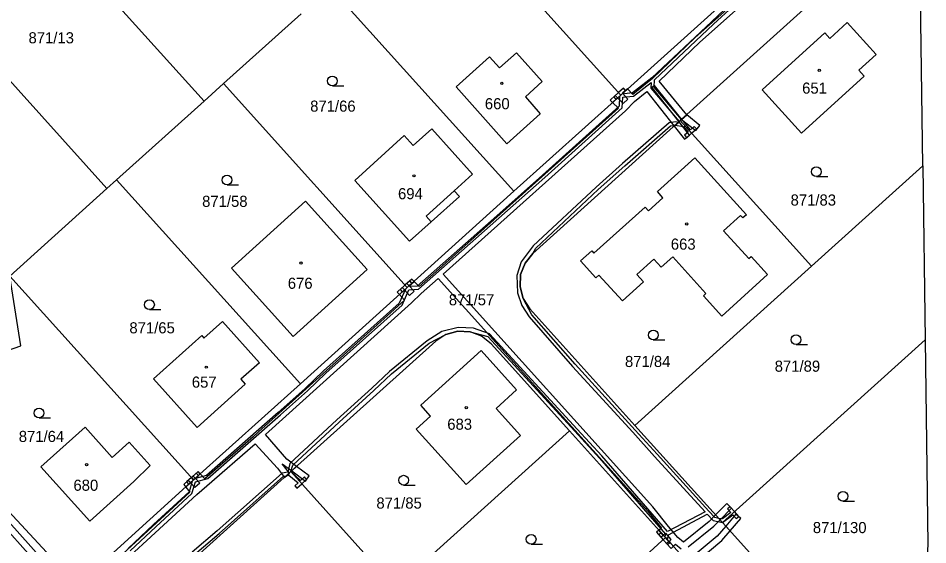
# Model space of a CAD drawing. Extents: x -776734 to -748832, y -1118122 to -976986.
# Drawn here: x -752642.5 to -752503.2, y -1114822 to -1114741.4 of the extents above; entities that cross this region are included whole.
import ezdxf

# ---------------------------------------------------------------- set-up
doc = ezdxf.new("R2010")
doc.units = 0
for name, color, linetype in [('KM_Hranice parcel', 7, 'Continuous'), ('KM_Parcelní čísla', 7, 'Continuous'), ('KM_Vnitřní kresba', 7, 'Continuous'), ('KM_Věcná břemena k části', 7, 'Continuous'), ('KM_Značky budov', 7, 'Continuous'), ('KM_Značky kultur', 7, 'Continuous')]:
    doc.layers.add(name, color=color, linetype=linetype)

msp = doc.modelspace()

# ---------------------------------------------------------------- linework, layer by layer
at = {"layer": 'KM_Hranice parcel'}
for p, q in [((-752646.72, -1114717.83), (-752614, -1114754.13)), ((-752550.23, -1114753.19), (-752578.35, -1114721.99)), ((-752504.54, -1114724.12), (-752541.13, -1114757.11)), ((-752504.01, -1114764.03), (-752504.48, -1114728.64)), ((-752661.55, -1114731.24), (-752628.87, -1114767.51)), ((-752566.58, -1114767.92), (-752594.7, -1114736.72)), ((-752550.23, -1114753.19), (-752533.89, -1114738.46)), ((-752611.04, -1114751.45), (-752599.13, -1114740.75)), ((-752614, -1114754.13), (-752611.04, -1114751.45)), ((-752582.92, -1114782.65), (-752611.04, -1114751.45)), ((-752566.58, -1114767.92), (-752550.23, -1114753.19)), ((-752627.38, -1114766.18), (-752614, -1114754.13)), ((-752541.13, -1114757.11), (-752521.04, -1114779.39)), ((-752521.04, -1114779.39), (-752504.01, -1114764.03)), ((-752504.01, -1114764.03), (-752503.65, -1114790.64)), ((-752628.87, -1114767.51), (-752627.38, -1114766.18)), ((-752627.38, -1114766.18), (-752599.25, -1114797.39)), ((-752643.72, -1114780.91), (-752628.87, -1114767.51)), ((-752582.92, -1114782.65), (-752566.58, -1114767.92)), ((-752548.06, -1114803.75), (-752521.04, -1114779.39)), ((-752615.6, -1114812.11), (-752643.72, -1114780.91)), ((-752599.25, -1114797.39), (-752582.92, -1114782.65)), ((-752534.67, -1114818.6), (-752503.65, -1114790.64)), ((-752615.6, -1114812.11), (-752599.25, -1114797.39)), ((-752584.72, -1114828.58), (-752558.09, -1114804.58)), ((-752558.09, -1114804.58), (-752543.36, -1114820.92)), ((-752534.67, -1114818.6), (-752548.06, -1114803.75)), ((-752600.72, -1114810.83), (-752584.72, -1114828.58)), ((-752568.05, -1114843.18), (-752543.36, -1114820.92)), ((-752543.36, -1114820.92), (-752528.63, -1114837.26))]:
    msp.add_line(p, q, dxfattribs=at)
for points in [[(-752528.56, -1114752.39), (-752518.98, -1114743.67), (-752518.21, -1114744.52), (-752515.57, -1114742.11), (-752511.13, -1114746.99), (-752513.77, -1114749.39), (-752512.96, -1114750.28), (-752522.55, -1114759.02), (-752528.56, -1114752.39)], [(-752562.25, -1114751.14), (-752564.83, -1114753.46), (-752562.54, -1114756.05), (-752567.66, -1114760.64), (-752575.44, -1114751.95), (-752570.3, -1114747.36), (-752568.79, -1114749.04), (-752566.2, -1114746.72), (-752562.25, -1114751.14)], [(-752541.13, -1114757.11), (-752563.69, -1114777.45), (-752564.87, -1114778.91), (-752565.55, -1114780.66), (-752565.64, -1114782.54), (-752565.16, -1114784.35), (-752564.13, -1114785.92), (-752548.06, -1114803.75)], [(-752583.36, -1114759.4), (-752582, -1114760.9), (-752579.16, -1114758.37), (-752572.91, -1114765.3), (-752575.73, -1114767.86), (-752574.93, -1114768.73), (-752579.24, -1114772.6), (-752582.54, -1114775.58), (-752590.95, -1114766.25), (-752583.36, -1114759.4)], [(-752549.95, -1114784.71), (-752553.57, -1114780.75), (-752554.05, -1114781.16), (-752556.37, -1114778.59), (-752554.67, -1114777.03), (-752554.34, -1114777.41), (-752546.49, -1114770.34), (-752546, -1114770.89), (-752543.77, -1114768.9), (-752544.61, -1114767.97), (-752538.89, -1114762.8), (-752530.99, -1114771.51), (-752531.55, -1114772), (-752531.89, -1114771.63), (-752534.48, -1114773.98), (-752530.63, -1114778.23), (-752530.25, -1114777.88), (-752527.75, -1114780.67), (-752534.77, -1114787.03), (-752537.58, -1114783.91), (-752537.21, -1114783.58), (-752542.28, -1114777.98), (-752544.04, -1114779.56), (-752545.14, -1114778.33), (-752547.76, -1114780.68), (-752546.75, -1114781.8), (-752549.95, -1114784.71)], [(-752609.78, -1114779.71), (-752598.49, -1114769.46), (-752589.04, -1114779.9), (-752600.34, -1114790.13), (-752609.78, -1114779.71)], [(-752662.04, -1114797.37), (-752659.89, -1114797.89), (-752657.27, -1114797.71), (-752649.07, -1114794.05), (-752642.07, -1114791.56), (-752643.72, -1114780.91)], [(-752614.02, -1114790.39), (-752611.2, -1114787.85), (-752605.54, -1114794.16), (-752608.37, -1114796.69), (-752607.71, -1114797.43), (-752615.06, -1114804.06), (-752621.72, -1114796.63), (-752614.36, -1114790.02), (-752614.02, -1114790.39)], [(-752558.09, -1114804.58), (-752570.08, -1114791.28), (-752571.54, -1114790.1), (-752573.29, -1114789.43), (-752575.16, -1114789.33), (-752576.98, -1114789.82), (-752578.55, -1114790.84), (-752600.72, -1114810.83)], [(-752503.65, -1114790.64), (-752503.23, -1114822.03), (-752504.35, -1114838.44)], [(-752565.56, -1114805.32), (-752573.87, -1114812.82), (-752581.54, -1114804.32), (-752579.32, -1114802.32), (-752580.83, -1114800.65), (-752571.6, -1114792.3), (-752566.17, -1114798.31), (-752569.31, -1114801.16), (-752565.56, -1114805.32)], [(-752662.04, -1114797.37), (-752637.48, -1114823.89), (-752636.02, -1114824.96), (-752634.27, -1114825.63), (-752632.39, -1114825.72), (-752630.58, -1114825.24), (-752629.01, -1114824.21), (-752615.6, -1114812.11)], [(-752625.47, -1114806.32), (-752622.25, -1114809.89), (-752624.76, -1114812.33), (-752631.5, -1114818.4), (-752638.97, -1114810.12), (-752632.21, -1114804.03), (-752628.07, -1114808.65), (-752625.47, -1114806.32)], [(-752623.71, -1114831.83), (-752622.89, -1114830.82), (-752600.72, -1114810.83)], [(-752504.35, -1114838.44), (-752516.11, -1114839.2), (-752534.67, -1114818.6)]]:
    msp.add_lwpolyline(points, dxfattribs=at)
at = {"layer": 'KM_Vnitřní kresba'}
for p, q in [((-752580.02, -1114771.72), (-752575.73, -1114767.86)), ((-752579.24, -1114772.6), (-752580.02, -1114771.72))]:
    msp.add_line(p, q, dxfattribs=at)
at = {"layer": 'KM_Věcná břemena k části'}
for points in [[(-752528.29, -1114735), (-752538.82, -1114744.39), (-752545.38, -1114750.64), (-752546.43, -1114751.51), (-752548.39, -1114753.13), (-752549.19, -1114752.26), (-752549.94, -1114752.93), (-752549.13, -1114753.8), (-752549.84, -1114754.51), (-752550.72, -1114753.63), (-752551.47, -1114754.31), (-752550.57, -1114755.2), (-752578.46, -1114780.2), (-752581.1, -1114782.51), (-752581.87, -1114781.71), (-752582.62, -1114782.38), (-752581.84, -1114783.19), (-752582.57, -1114783.89), (-752583.34, -1114783.03), (-752584.09, -1114783.71), (-752583.3, -1114784.58), (-752605.66, -1114804.72), (-752606.47, -1114805.52), (-752613.88, -1114811.91), (-752614.58, -1114811.19), (-752615.33, -1114811.87), (-752614.63, -1114812.58), (-752615.42, -1114813.28), (-752616.06, -1114812.52), (-752616.8, -1114813.19), (-752616.16, -1114813.95)], [(-752539.92, -1114822.34), (-752535.99, -1114819.19), (-752535.03, -1114818.2), (-752535.7, -1114817.46), (-752536.67, -1114818.45), (-752540.64, -1114821.64), (-752541.49, -1114820.93), (-752542.92, -1114819.24), (-752545.3, -1114816.24), (-752577.41, -1114780.6), (-752549.5, -1114755.59), (-752548.1, -1114754.18), (-752546.23, -1114752.63), (-752542.06, -1114757.95), (-752541.31, -1114757.28), (-752545.46, -1114752), (-752545.11, -1114751.71), (-752540.92, -1114756.92), (-752540.13, -1114756.21), (-752544.36, -1114751.05), (-752538.14, -1114745.12), (-752527.65, -1114735.77)], [(-752533.38, -1114739.2), (-752536.36, -1114741.97), (-752545.46, -1114750.56), (-752548.45, -1114752.86), (-752550.06, -1114753.04), (-752549.49, -1114752.52), (-752549.82, -1114752.15), (-752550.56, -1114752.82), (-752551.31, -1114753.49), (-752550.97, -1114753.86), (-752550.42, -1114753.36), (-752550.49, -1114754.91), (-752562.18, -1114765.45), (-752569.21, -1114771.68), (-752581.38, -1114782.42), (-752582.74, -1114782.48), (-752582.18, -1114781.98), (-752582.51, -1114781.61), (-752583.25, -1114782.28), (-752584, -1114782.95), (-752583.66, -1114783.32), (-752583.19, -1114782.89), (-752584.12, -1114785.07), (-752595.7, -1114795.42), (-752598.53, -1114798.11), (-752602.66, -1114801.76), (-752613.64, -1114811.44), (-752615.33, -1114811.87), (-752615.6, -1114812.11), (-752615.93, -1114811.74), (-752616.68, -1114812.41), (-752616.34, -1114812.78), (-752615.81, -1114812.3), (-752616.29, -1114813.9), (-752621.74, -1114818.94), (-752625.63, -1114822.59)], [(-752625.29, -1114822.95), (-752621.4, -1114819.3), (-752615.85, -1114814.18), (-752615.31, -1114812.38), (-752613.4, -1114811.9), (-752602.32, -1114802.14), (-752598.19, -1114798.47), (-752595.36, -1114795.78), (-752583.7, -1114785.37), (-752582.68, -1114782.98), (-752581.18, -1114782.92), (-752568.87, -1114772.06), (-752561.84, -1114765.83), (-752549.99, -1114755.15), (-752549.93, -1114753.53), (-752548.25, -1114753.34), (-752545.58, -1114751.28), (-752545.64, -1114752.15), (-752541.28, -1114757.25), (-752541.13, -1114757.11), (-752540.91, -1114756.91), (-752545.12, -1114751.97), (-752545.06, -1114750.86), (-752536.02, -1114742.33), (-752533.04, -1114739.58)], [(-752542.9, -1114820.49), (-752536.98, -1114817.36), (-752536.1, -1114818.33), (-752534.67, -1114818.6), (-752533.06, -1114817.44), (-752532.54, -1114818.02), (-752532.16, -1114817.69), (-752532.83, -1114816.94), (-752533.5, -1114816.2), (-752533.87, -1114816.54), (-752533.4, -1114817.06), (-752534.67, -1114818.08), (-752535.23, -1114817.98), (-752535.84, -1114817.87), (-752536.75, -1114816.88), (-752544.66, -1114808.17), (-752548.03, -1114804.47), (-752557.21, -1114794.38), (-752563.82, -1114786.85), (-752565.16, -1114784.35), (-752565.64, -1114782.54), (-752565.55, -1114780.66), (-752564.87, -1114778.91), (-752563.69, -1114777.45), (-752563.24, -1114776.62), (-752553.67, -1114767.66), (-752549.62, -1114764.05), (-752542.61, -1114757.93), (-752541.92, -1114757.82), (-752541.43, -1114757.38), (-752541.87, -1114757.31), (-752542.83, -1114757.45), (-752549.96, -1114763.67), (-752554.01, -1114767.3), (-752563.62, -1114776.28), (-752565.45, -1114778.73), (-752566.11, -1114780.8), (-752566.05, -1114783.46), (-752565.35, -1114785.38), (-752564.22, -1114787.15), (-752557.59, -1114794.72), (-752548.39, -1114804.81), (-752545.04, -1114808.51), (-752537.33, -1114816.98), (-752543.06, -1114820.01), (-752553.12, -1114808.41), (-752556.91, -1114804.31), (-752570.3, -1114789.73), (-752572.75, -1114788.88), (-752575.09, -1114788.79), (-752577.59, -1114789.38), (-752579.85, -1114790.79), (-752585.63, -1114795.48), (-752588.34, -1114798.07), (-752593.67, -1114802.92), (-752600.87, -1114809.57), (-752601.16, -1114810.91), (-752602.05, -1114811.04), (-752611.99, -1114819.91), (-752615.81, -1114823.14)], [(-752756.46, -1114822.87), (-752757.66, -1114821.8), (-752759.18, -1114820.45), (-752733.93, -1114793.33), (-752712.97, -1114772.65), (-752711.63, -1114771.34), (-752709.44, -1114769.49), (-752708.09, -1114770.99), (-752707.19, -1114771.99), (-752706.44, -1114771.33), (-752707.36, -1114770.3), (-752708.68, -1114768.83), (-752699.2, -1114760.29), (-752697.83, -1114761.77), (-752696.77, -1114762.9), (-752662.6, -1114799.7), (-752648.09, -1114815.4), (-752635.45, -1114829.47)], [(-752632.28, -1114830.13), (-752615.11, -1114814.35), (-752613.59, -1114812.98), (-752606.17, -1114806.59), (-752602.77, -1114810.31), (-752601.7, -1114811.71), (-752600.95, -1114811.04), (-752602.03, -1114809.64), (-752600.59, -1114810.72), (-752599.84, -1114810.03), (-752601.31, -1114808.93), (-752604.62, -1114805.13), (-752582.26, -1114784.99), (-752580.79, -1114783.57), (-752578.16, -1114781.27), (-752546.06, -1114816.89), (-752544, -1114819.49), (-752544.38, -1114819.79), (-752543.71, -1114820.53), (-752543.37, -1114820.26), (-752542.54, -1114821.24), (-752542.83, -1114821.51), (-752542.16, -1114822.25), (-752541.83, -1114821.95), (-752540.99, -1114822.65)], [(-752585.29, -1114795.86), (-752579.55, -1114791.19), (-752576.98, -1114789.82), (-752575.16, -1114789.33), (-752573.29, -1114789.43), (-752570.58, -1114790.17), (-752557.27, -1114804.65), (-752553.5, -1114808.75), (-752543.39, -1114820.39), (-752543.48, -1114820.79), (-752543.36, -1114820.92), (-752543.06, -1114821.25), (-752542.9, -1114820.49)], [(-752615.49, -1114823.52), (-752611.67, -1114820.29), (-752601.83, -1114811.52), (-752601.41, -1114811.45), (-752601.02, -1114811.39), (-752599.62, -1114812.52), (-752600.13, -1114812.98), (-752599.8, -1114813.35), (-752599.05, -1114812.68), (-752598.31, -1114812.01), (-752598.64, -1114811.64), (-752599.25, -1114812.18), (-752600.72, -1114810.83), (-752600.41, -1114809.83), (-752593.33, -1114803.28), (-752588, -1114798.43), (-752585.29, -1114795.86)], [(-752616.16, -1114813.95), (-752633.5, -1114829.89)], [(-752633.79, -1114829.83), (-752647.32, -1114814.76)], [(-752538.2, -1114824.28), (-752534.73, -1114821.39), (-752533.49, -1114819.91), (-752534.16, -1114819.16), (-752535.45, -1114820.69), (-752538.85, -1114823.53)]]:
    msp.add_lwpolyline(points, dxfattribs=at)
for points in [[(-752551.47, -1114754.31), (-752550.72, -1114753.63), (-752551.07, -1114753.28), (-752551.83, -1114753.96)], [(-752541.31, -1114757.28), (-752542.06, -1114757.95), (-752540.48, -1114759.96), (-752539.69, -1114759.34)], [(-752541.92, -1114757.82), (-752540.62, -1114758.02), (-752539.92, -1114758.85), (-752540.46, -1114759.34), (-752540.13, -1114759.72), (-752539.38, -1114759.05), (-752541.13, -1114757.11), (-752541.28, -1114757.25), (-752541.43, -1114757.38)], [(-752540.91, -1114756.91), (-752541.13, -1114757.11), (-752539.38, -1114759.05), (-752538.64, -1114758.38), (-752538.98, -1114758), (-752539.54, -1114758.51), (-752540.36, -1114757.56)], [(-752540.13, -1114756.21), (-752540.92, -1114756.92), (-752538.74, -1114758.61), (-752538.11, -1114757.84)], [(-752582.62, -1114782.38), (-752581.87, -1114781.71), (-752582.22, -1114781.35), (-752582.97, -1114782.02)], [(-752584.09, -1114783.71), (-752583.34, -1114783.03), (-752583.67, -1114782.66), (-752584.43, -1114783.34)], [(-752599.84, -1114810.03), (-752600.59, -1114810.72), (-752598.5, -1114812.28), (-752597.9, -1114811.48)], [(-752615.93, -1114811.74), (-752615.6, -1114812.11), (-752614.86, -1114811.44), (-752615.19, -1114811.07)], [(-752615.33, -1114811.87), (-752614.58, -1114811.19), (-752614.93, -1114810.83), (-752615.68, -1114811.51)], [(-752616.8, -1114813.19), (-752616.06, -1114812.52), (-752616.38, -1114812.14), (-752617.12, -1114812.81)], [(-752533.26, -1114816.4), (-752533.98, -1114815.7), (-752535.7, -1114817.46), (-752535.03, -1114818.2)], [(-752531.87, -1114817.98), (-752532.63, -1114817.34), (-752534.16, -1114819.16), (-752533.49, -1114819.91)], [(-752543.71, -1114820.53), (-752544.38, -1114819.79), (-752544.77, -1114820.1), (-752544.1, -1114820.84)], [(-752543.48, -1114820.79), (-752544.03, -1114820.18), (-752544.4, -1114820.51), (-752543.73, -1114821.25), (-752543.36, -1114820.92)], [(-752543.36, -1114820.92), (-752543.73, -1114821.25), (-752543.06, -1114822), (-752542.69, -1114821.66), (-752543.06, -1114821.25)], [(-752542.16, -1114822.25), (-752542.69, -1114821.66), (-752542.83, -1114821.51), (-752543.2, -1114821.85), (-752542.53, -1114822.59)]]:
    msp.add_lwpolyline(points, close=True, dxfattribs=at)
at = {"layer": 'KM_Značky budov'}
for centre in [(-752519.8468, -1114749.3892), (-752568.4268, -1114751.4192), (-752581.8768, -1114765.5592), (-752540.1368, -1114772.9092), (-752599.1668, -1114778.9192), (-752613.6568, -1114794.8392), (-752573.8668, -1114801.0292), (-752631.9768, -1114809.7792)]:
    msp.add_circle(centre, 0.175, dxfattribs=at)
at = {"layer": 'KM_Značky kultur'}
for p, q in [((-752594.363, -1114751.78), (-752592.613, -1114751.78)), ((-752520.283, -1114765.68), (-752518.533, -1114765.68)), ((-752610.483, -1114766.95), (-752608.733, -1114766.95)), ((-752622.363, -1114786.04), (-752620.613, -1114786.04)), ((-752545.243, -1114790.67), (-752543.493, -1114790.67)), ((-752523.403, -1114791.39), (-752521.653, -1114791.39)), ((-752639.263, -1114802.62), (-752637.513, -1114802.62)), ((-752583.463, -1114812.89), (-752581.713, -1114812.89)), ((-752516.223, -1114815.35), (-752514.473, -1114815.35)), ((-752563.943, -1114821.93), (-752562.193, -1114821.93))]:
    msp.add_line(p, q, dxfattribs=at)
for centre in [(-752594.3629, -1114751.0298), (-752520.2829, -1114764.9298), (-752610.4829, -1114766.1998), (-752622.3629, -1114785.2898), (-752545.2429, -1114789.9198), (-752523.4029, -1114790.6398), (-752639.2629, -1114801.8698), (-752583.4629, -1114812.1398), (-752516.2229, -1114814.5998), (-752563.9429, -1114821.1798)]:
    msp.add_circle(centre, 0.75, dxfattribs=at)

# ---------------------------------------------------------------- texts
at = {"layer": 'KM_Parcelní čísla'}
for s, p in [('871/13', (-752640.87, -1114745.28)), ('651', (-752522.465, -1114752.98)), ('871/66', (-752597.76, -1114755.74)), ('660', (-752571.025, -1114755.37)), ('871/58', (-752614.3, -1114770.31)), ('694', (-752584.315, -1114769.14)), ('871/83', (-752524.23, -1114770.11)), ('663', (-752542.565, -1114776.86)), ('676', (-752601.185, -1114782.85)), ('871/57', (-752576.54, -1114785.37)), ('871/65', (-752625.43, -1114789.67)), ('871/84', (-752549.58, -1114794.82)), ('871/89', (-752526.66, -1114795.54)), ('657', (-752615.875, -1114797.98)), ('683', (-752576.775, -1114804.42)), ('871/64', (-752642.36, -1114806.29)), ('680', (-752633.995, -1114813.76)), ('871/85', (-752587.627, -1114816.49)), ('871/130', (-752520.826, -1114820.24))]:
    msp.add_text(s, height=1.7, dxfattribs=at).set_placement(p)

doc.saveas('drawing.dxf')
